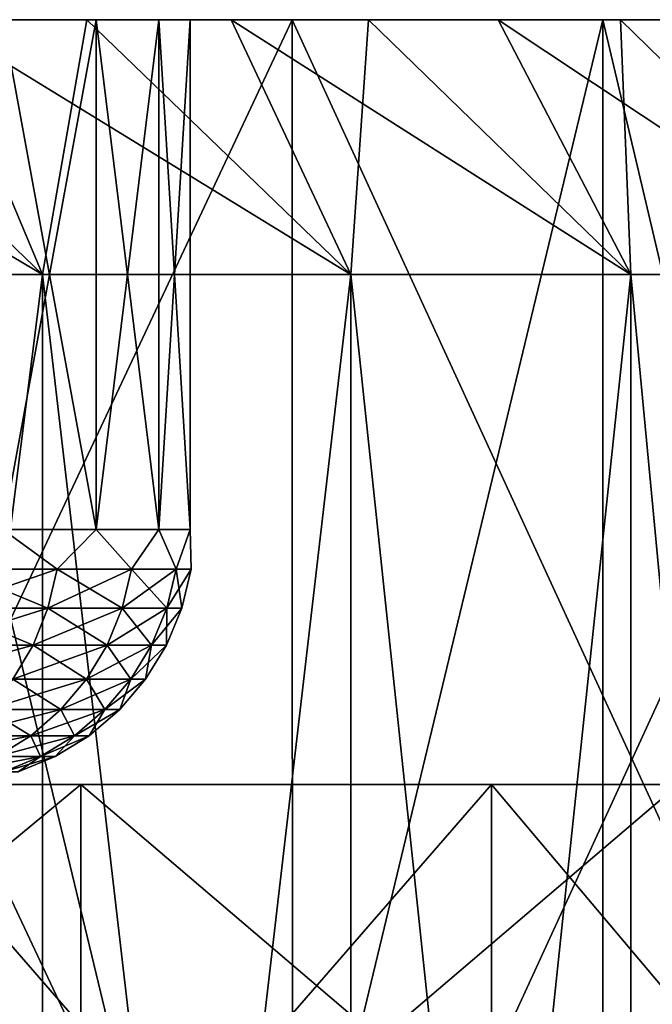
# Model space of a CAD drawing. Header units: metres. Extents: x -30 to 30, y -76 to 64.
# Tile 518 of 541: x 10.16 to 11.4, y 62.57 to 64.5. Entities that reach past the tile are written whole.
import ezdxf

# ---------------------------------------------------------------- set-up
doc = ezdxf.new("R2010")
doc.units = ezdxf.units.M
doc.layers.add('solid_508511', color=7, linetype='CONTINUOUS')

msp = doc.modelspace()

# ---------------------------------------------------------------- linework, layer by layer
at = {"layer": 'solid_508511'}
for points in [[(-11.301833, 64.5, -27.789719), (11.301833, 64.5, -27.789719), (9.856193, 64.5, -28.334702)], [(-0.732072, 64.5, -27.490252), (11.301833, 64.5, -27.789719), (-11.301833, 64.5, -27.789719)], [(11.301833, 64.5, 27.789719), (-11.301833, 64.5, 27.789719), (-9.856193, 64.5, 28.334702)], [(0.732072, 64.5, 27.490252), (-11.301833, 64.5, 27.789719), (11.301833, 64.5, 27.789719)], [(11.301833, 64.5, 27.789719), (-9.856193, 64.5, 28.334702), (9.856193, 64.5, 28.334702)], [(0.732072, 64.5, -27.490252), (11.301833, 64.5, -27.789719), (-0.732072, 64.5, -27.490252)], [(2.194193, 64.5, -27.412323), (11.301833, 64.5, -27.789719), (0.732072, 64.5, -27.490252)], [(0.732072, 64.5, 27.490252), (11.301833, 64.5, 27.789719), (12.717457, 64.5, 27.171053)], [(0.732072, 64.5, 27.490252), (12.717457, 64.5, 27.171053), (2.194193, 64.5, 27.412323)], [(3.649901, 64.5, -27.25671), (11.301833, 64.5, -27.789719), (2.194193, 64.5, -27.412323)], [(2.194193, 64.5, 27.412323), (12.717457, 64.5, 27.171053), (3.649901, 64.5, 27.25671)], [(3.649901, 64.5, -27.25671), (12.717457, 64.5, -27.171053), (11.301833, 64.5, -27.789719)], [(5.09545, 64.5, -27.023811), (12.717457, 64.5, -27.171053), (3.649901, 64.5, -27.25671)], [(3.649901, 64.5, 27.25671), (12.717457, 64.5, 27.171053), (5.09545, 64.5, 27.023811)], [(6.526494, 64.5, -26.714315), (12.717457, 64.5, -27.171053), (5.09545, 64.5, -27.023811)], [(5.09545, 64.5, 27.023811), (12.717457, 64.5, 27.171053), (14.099323, 64.5, 26.480352)], [(5.09545, 64.5, 27.023811), (14.099323, 64.5, 26.480352), (6.526494, 64.5, 26.714315)], [(6.526494, 64.5, -26.714315), (14.099323, 64.5, -26.480352), (12.717457, 64.5, -27.171053)], [(7.939019, 64.5, -26.329109), (14.099323, 64.5, -26.480352), (6.526494, 64.5, -26.714315)], [(6.526494, 64.5, 26.714315), (14.099323, 64.5, 26.480352), (7.939019, 64.5, 26.329109)], [(9.329168, 64.5, -25.869221), (14.099323, 64.5, -26.480352), (7.939019, 64.5, -26.329109)], [(7.939019, 64.5, 26.329109), (14.099323, 64.5, 26.480352), (15.443765, 64.5, 25.71945)], [(7.939019, 64.5, 26.329109), (15.443765, 64.5, 25.71945), (9.329168, 64.5, 25.869221)], [(9.329069, 61.599998, -25.869257), (10.692665, 61.599998, -25.336079), (9.329168, 64.5, -25.869221)], [(9.329069, 61.599998, 25.869257), (9.329168, 64.5, 25.869221), (10.692564, 64.5, 25.336121)], [(10.692665, 61.599998, 25.336079), (9.329069, 61.599998, 25.869257), (10.692564, 64.5, 25.336121)], [(9.329168, 64.5, -25.869221), (15.443765, 64.5, -25.71945), (14.099323, 64.5, -26.480352)], [(10.692564, 64.5, -25.336121), (15.443765, 64.5, -25.71945), (9.329168, 64.5, -25.869221)], [(9.329168, 64.5, 25.869221), (15.443765, 64.5, 25.71945), (10.692564, 64.5, 25.336121)], [(10.692665, 61.599998, -25.336079), (10.692564, 64.5, -25.336121), (9.329168, 64.5, -25.869221)], [(9.35881, 64.5, 9.022896), (9.545927, 64, 9.545957), (10.202615, 64, 8.840625)], [(9.35881, 64.5, 9.022896), (10.202615, 64, 8.840625), (9.682036, 64.5, 8.67515)], [(9.682037, 64.5, -8.675149), (10.202616, 64, -8.840624), (9.545927, 64, -9.545956)], [(9.682036, 64.5, 8.67515), (10.202615, 64, 8.840625), (9.992314, 64.5, 8.315867)], [(9.992315, 64.5, -8.315866), (10.202616, 64, -8.840624), (9.682037, 64.5, -8.675149)], [(9.856262, 58.5, -28.334681), (9.856193, 64.5, -28.334702), (11.301833, 64.5, -27.789719)], [(11.301826, 58.5, 27.789722), (11.301833, 64.5, 27.789719), (9.856193, 64.5, 28.334702)], [(9.856262, 58.5, 28.334681), (11.301826, 58.5, 27.789722), (9.856193, 64.5, 28.334702)], [(11.301826, 58.5, -27.789722), (9.856262, 58.5, -28.334681), (11.301833, 64.5, -27.789719)], [(9.992314, 64.5, 8.315867), (10.202615, 64, 8.840625), (10.807294, 64, 8.090265)], [(9.992314, 64.5, 8.315867), (10.807294, 64, 8.090265), (10.289382, 64.5, 7.945354)], [(10.124681, 64.5, 2.782222), (9.992314, 64.5, 8.315867), (10.289382, 64.5, 7.945354)], [(10.289383, 64.5, -7.945353), (10.202616, 64, -8.840624), (9.992315, 64.5, -8.315866)], [(10.124681, 64.5, -2.782222), (10.289383, 64.5, -7.945353), (9.992315, 64.5, -8.315866)], [(10.124661, 63.5, 2.782305), (10.124681, 64.5, 2.782222), (10.307918, 64.5, 1.999216)], [(10.307938, 63.5, 1.999106), (10.124661, 63.5, 2.782305), (10.307918, 64.5, 1.999216)], [(10.124661, 63.5, -2.782305), (10.307938, 63.5, -1.999106), (10.124681, 64.5, -2.782222)], [(10.124681, 64.5, -2.782222), (10.307918, 64.5, -1.999216), (10.289383, 64.5, -7.945353)], [(10.307918, 64.5, 1.999216), (10.124681, 64.5, 2.782222), (10.289382, 64.5, 7.945354)], [(10.307938, 63.5, -1.999106), (10.307918, 64.5, -1.999216), (10.124681, 64.5, -2.782222)], [(10.289383, 64.5, -7.945353), (10.807295, 64, -8.090265), (10.202616, 64, -8.840624)], [(10.289382, 64.5, 7.945354), (10.807294, 64, 8.090265), (10.572828, 64.5, 7.564075)], [(10.307918, 64.5, 1.999216), (10.289382, 64.5, 7.945354), (10.572828, 64.5, 7.564075)], [(10.572829, 64.5, -7.564074), (10.807295, 64, -8.090265), (10.289383, 64.5, -7.945353)], [(10.492293, 64.5, -0.402256), (10.572829, 64.5, -7.564074), (10.289383, 64.5, -7.945353)], [(10.430729, 64.5, -1.204106), (10.492293, 64.5, -0.402256), (10.289383, 64.5, -7.945353)], [(10.307918, 64.5, -1.999216), (10.430729, 64.5, -1.204106), (10.289383, 64.5, -7.945353)], [(10.430729, 64.5, 1.204106), (10.307918, 64.5, 1.999216), (10.572828, 64.5, 7.564075)], [(10.307938, 63.5, 1.999106), (10.307918, 64.5, 1.999216), (10.430729, 64.5, 1.204106)], [(10.430722, 63.5, -1.204176), (10.430729, 64.5, -1.204106), (10.307918, 64.5, -1.999216)], [(10.307938, 63.5, -1.999106), (10.430722, 63.5, -1.204176), (10.307918, 64.5, -1.999216)], [(10.430722, 63.5, 1.204176), (10.307938, 63.5, 1.999106), (10.430729, 64.5, 1.204106)], [(10.430722, 63.5, 1.204176), (10.430729, 64.5, 1.204106), (10.492293, 64.5, 0.402256)], [(10.492295, 63.5, 0.402179), (10.430722, 63.5, 1.204176), (10.492293, 64.5, 0.402256)], [(10.430722, 63.5, -1.204176), (10.492295, 63.5, -0.402179), (10.430729, 64.5, -1.204106)], [(10.492293, 64.5, 0.402256), (10.430729, 64.5, 1.204106), (10.572828, 64.5, 7.564075)], [(10.492295, 63.5, -0.402179), (10.492293, 64.5, -0.402256), (10.430729, 64.5, -1.204106)], [(10.492293, 64.5, -0.402256), (10.572828, 64.5, 7.564075), (10.572829, 64.5, -7.564074)], [(10.492293, 64.5, -0.402256), (10.492293, 64.5, 0.402256), (10.572828, 64.5, 7.564075)], [(10.492295, 63.5, 0.402179), (10.492293, 64.5, 0.402256), (10.492293, 64.5, -0.402256)], [(10.492295, 63.5, -0.402179), (10.492295, 63.5, 0.402179), (10.492293, 64.5, -0.402256)], [(10.572828, 64.5, 7.564075), (10.807294, 64, 8.090265), (11.356904, 64, 7.29868)], [(10.572828, 64.5, 7.564075), (11.356904, 64, 7.29868), (10.841972, 64.5, 7.172986)], [(10.572828, 64.5, 7.564075), (10.841972, 64.5, 7.172986), (10.572829, 64.5, -7.564074)], [(10.841973, 64.5, -7.172985), (10.807295, 64, -8.090265), (10.572829, 64.5, -7.564074)], [(10.841972, 64.5, 7.172986), (10.841973, 64.5, -7.172985), (10.572829, 64.5, -7.564074)], [(10.692564, 64.5, -25.336121), (16.747292, 64.5, -24.890324), (15.443765, 64.5, -25.71945)], [(12.025957, 64.5, -24.731081), (16.747292, 64.5, -24.890324), (10.692564, 64.5, -25.336121)], [(10.692564, 64.5, 25.336121), (15.443765, 64.5, 25.71945), (16.747292, 64.5, 24.890324)], [(10.692564, 64.5, 25.336121), (16.747292, 64.5, 24.890324), (12.025957, 64.5, 24.731081)], [(12.025951, 61.599998, -24.731083), (12.025957, 64.5, -24.731081), (10.692564, 64.5, -25.336121)], [(10.692665, 61.599998, -25.336079), (12.025951, 61.599998, -24.731083), (10.692564, 64.5, -25.336121)], [(10.692665, 61.599998, 25.336079), (10.692564, 64.5, 25.336121), (12.025957, 64.5, 24.731081)], [(12.025951, 61.599998, 24.731083), (10.692665, 61.599998, 25.336079), (12.025957, 64.5, 24.731081)], [(10.841973, 64.5, -7.172985), (11.356905, 64, -7.298678), (10.807295, 64, -8.090265)], [(10.841972, 64.5, 7.172986), (11.356904, 64, 7.29868), (11.096612, 64.5, 6.772384)], [(10.841972, 64.5, 7.172986), (11.096612, 64.5, 6.772384), (10.841973, 64.5, -7.172985)], [(11.096613, 64.5, -6.772382), (11.356905, 64, -7.298678), (10.841973, 64.5, -7.172985)], [(11.096612, 64.5, 6.772384), (11.096613, 64.5, -6.772382), (10.841973, 64.5, -7.172985)], [(11.096612, 64.5, 6.772384), (11.356904, 64, 7.29868), (11.848654, 64, 6.469884)], [(11.096612, 64.5, 6.772384), (11.848654, 64, 6.469884), (11.336617, 64.5, 6.362481)], [(11.096612, 64.5, 6.772384), (11.336617, 64.5, 6.362481), (11.096613, 64.5, -6.772382)], [(11.336617, 64.5, -6.36248), (11.356905, 64, -7.298678), (11.096613, 64.5, -6.772382)], [(11.336617, 64.5, 6.362481), (11.336617, 64.5, -6.36248), (11.096613, 64.5, -6.772382)], [(11.301826, 58.5, -27.789722), (11.301833, 64.5, -27.789719), (12.717457, 64.5, -27.171053)], [(12.71742, 58.5, -27.171074), (11.301826, 58.5, -27.789722), (12.717457, 64.5, -27.171053)], [(11.301826, 58.5, 27.789722), (12.71742, 58.5, 27.171074), (11.301833, 64.5, 27.789719)], [(12.71742, 58.5, 27.171074), (12.717457, 64.5, 27.171053), (11.301833, 64.5, 27.789719)], [(11.336617, 64.5, 6.362481), (11.848654, 64, 6.469884), (11.561492, 64.5, 5.944057)], [(11.336617, 64.5, -6.36248), (11.848655, 64, -6.469883), (11.356905, 64, -7.298678)], [(11.561493, 64.5, -5.944056), (11.848655, 64, -6.469883), (11.336617, 64.5, -6.36248)], [(11.561492, 64.5, 5.944057), (11.561493, 64.5, -5.944056), (11.336617, 64.5, -6.36248)], [(11.336617, 64.5, 6.362481), (11.561492, 64.5, 5.944057), (11.336617, 64.5, -6.36248)], [(10.202616, 58.799999, 8.840625), (10.202615, 64, 8.840625), (9.545927, 64, 9.545957)], [(9.545927, 58.799999, 9.545956), (10.202616, 58.799999, 8.840625), (9.545927, 64, 9.545957)], [(9.545927, 58.799999, -9.545956), (9.545927, 64, -9.545956), (10.202616, 64, -8.840624)], [(10.202615, 58.799999, -8.840625), (9.545927, 58.799999, -9.545956), (10.202616, 64, -8.840624)], [(10.807294, 58.799999, 8.090265), (10.807294, 64, 8.090265), (10.202615, 64, 8.840625)], [(10.202616, 58.799999, 8.840625), (10.807294, 58.799999, 8.090265), (10.202615, 64, 8.840625)], [(10.202615, 58.799999, -8.840625), (10.202616, 64, -8.840624), (10.807295, 64, -8.090265)], [(10.807294, 58.799999, -8.090265), (10.202615, 58.799999, -8.840625), (10.807295, 64, -8.090265)], [(11.356905, 58.799999, 7.298679), (11.356904, 64, 7.29868), (10.807294, 64, 8.090265)], [(10.807294, 58.799999, 8.090265), (11.356905, 58.799999, 7.298679), (10.807294, 64, 8.090265)], [(10.807294, 58.799999, -8.090265), (10.807295, 64, -8.090265), (11.356905, 64, -7.298678)], [(11.356905, 58.799999, -7.298679), (10.807294, 58.799999, -8.090265), (11.356905, 64, -7.298678)], [(11.848654, 58.799999, 6.469883), (11.848654, 64, 6.469884), (11.356904, 64, 7.29868)], [(11.356905, 58.799999, 7.298679), (11.848654, 58.799999, 6.469883), (11.356904, 64, 7.29868)], [(11.356905, 58.799999, -7.298679), (11.356905, 64, -7.298678), (11.848655, 64, -6.469883)], [(11.848654, 58.799999, -6.469884), (11.356905, 58.799999, -7.298679), (11.848655, 64, -6.469883)], [(10.230837, 63.422405, 2.335122), (10.027725, 63.422405, 3.093144), (10.124661, 63.5, 2.782305)], [(10.027725, 63.422405, -3.093144), (10.230837, 63.422405, -2.335122), (10.124661, 63.5, -2.782305)], [(10.230837, 63.422405, 2.335122), (10.124661, 63.5, 2.782305), (10.307938, 63.5, 1.999106)], [(10.230837, 63.422405, -2.335122), (10.307938, 63.5, -1.999106), (10.124661, 63.5, -2.782305)], [(10.376734, 63.422405, 1.564041), (10.230837, 63.422405, 2.335122), (10.307938, 63.5, 1.999106)], [(10.230837, 63.422405, -2.335122), (10.376734, 63.422405, -1.564041), (10.307938, 63.5, -1.999106)], [(10.376734, 63.422405, 1.564041), (10.307938, 63.5, 1.999106), (10.430722, 63.5, 1.204176)], [(10.376734, 63.422405, -1.564041), (10.430722, 63.5, -1.204176), (10.307938, 63.5, -1.999106)], [(10.464599, 63.422405, 0.784213), (10.376734, 63.422405, 1.564041), (10.430722, 63.5, 1.204176)], [(10.376734, 63.422405, -1.564041), (10.464599, 63.422405, -0.784213), (10.430722, 63.5, -1.204176)], [(10.464599, 63.422405, 0.784213), (10.430722, 63.5, 1.204176), (10.492295, 63.5, 0.402179)], [(10.464599, 63.422405, -0.784213), (10.492295, 63.5, -0.402179), (10.430722, 63.5, -1.204176)], [(10.493942, 63.422405), (10.464599, 63.422405, 0.784213), (10.492295, 63.5, 0.402179)], [(10.464599, 63.422405, -0.784213), (10.493942, 63.422405), (10.492295, 63.5, -0.402179)], [(10.493942, 63.422405), (10.492295, 63.5, 0.402179), (10.492295, 63.5, -0.402179)], [(10.010292, 63.346016, 3.087766), (10.027725, 63.422405, 3.093144), (10.230837, 63.422405, 2.335122)], [(10.21305, 63.346016, 2.331062), (10.010292, 63.346016, 3.087766), (10.230837, 63.422405, 2.335122)], [(10.010292, 63.346016, -3.087766), (10.21305, 63.346016, -2.331062), (10.027725, 63.422405, -3.093144)], [(10.21305, 63.346016, -2.331062), (10.230837, 63.422405, -2.335122), (10.027725, 63.422405, -3.093144)], [(10.21305, 63.346016, 2.331062), (10.230837, 63.422405, 2.335122), (10.376734, 63.422405, 1.564041)], [(10.358693, 63.346016, 1.561322), (10.21305, 63.346016, 2.331062), (10.376734, 63.422405, 1.564041)], [(10.21305, 63.346016, -2.331062), (10.358693, 63.346016, -1.561322), (10.230837, 63.422405, -2.335122)], [(10.358693, 63.346016, -1.561322), (10.376734, 63.422405, -1.564041), (10.230837, 63.422405, -2.335122)], [(10.358693, 63.346016, 1.561322), (10.376734, 63.422405, 1.564041), (10.464599, 63.422405, 0.784213)], [(10.446405, 63.346016, 0.78285), (10.358693, 63.346016, 1.561322), (10.464599, 63.422405, 0.784213)], [(10.358693, 63.346016, -1.561322), (10.446405, 63.346016, -0.78285), (10.376734, 63.422405, -1.564041)], [(10.446405, 63.346016, -0.78285), (10.464599, 63.422405, -0.784213), (10.376734, 63.422405, -1.564041)], [(10.446405, 63.346016, 0.78285), (10.464599, 63.422405, 0.784213), (10.493942, 63.422405)], [(10.475698, 63.346016), (10.446405, 63.346016, 0.78285), (10.493942, 63.422405)], [(10.446405, 63.346016, -0.78285), (10.475698, 63.346016), (10.464599, 63.422405, -0.784213)], [(10.475698, 63.346016), (10.493942, 63.422405), (10.464599, 63.422405, -0.784213)], [(9.981643, 63.273426, 3.078929), (10.010292, 63.346016, 3.087766), (10.21305, 63.346016, 2.331062)], [(10.183821, 63.273426, 2.324391), (9.981643, 63.273426, 3.078929), (10.21305, 63.346016, 2.331062)], [(9.981643, 63.273426, -3.078929), (10.183821, 63.273426, -2.324391), (10.010292, 63.346016, -3.087766)], [(10.183821, 63.273426, -2.324391), (10.21305, 63.346016, -2.331062), (10.010292, 63.346016, -3.087766)], [(10.183821, 63.273426, 2.324391), (10.21305, 63.346016, 2.331062), (10.358693, 63.346016, 1.561322)], [(10.329047, 63.273426, 1.556853), (10.183821, 63.273426, 2.324391), (10.358693, 63.346016, 1.561322)], [(10.183821, 63.273426, -2.324391), (10.329047, 63.273426, -1.556853), (10.21305, 63.346016, -2.331062)], [(10.329047, 63.273426, -1.556853), (10.358693, 63.346016, -1.561322), (10.21305, 63.346016, -2.331062)], [(10.329047, 63.273426, 1.556853), (10.358693, 63.346016, 1.561322), (10.446405, 63.346016, 0.78285)], [(10.416509, 63.273426, 0.780609), (10.329047, 63.273426, 1.556853), (10.446405, 63.346016, 0.78285)], [(10.329047, 63.273426, -1.556853), (10.416509, 63.273426, -0.780609), (10.358693, 63.346016, -1.561322)], [(10.416509, 63.273426, -0.780609), (10.446405, 63.346016, -0.78285), (10.358693, 63.346016, -1.561322)], [(10.416509, 63.273426, 0.780609), (10.446405, 63.346016, 0.78285), (10.475698, 63.346016)], [(10.445717, 63.273426), (10.416509, 63.273426, 0.780609), (10.475698, 63.346016)], [(10.416509, 63.273426, -0.780609), (10.445717, 63.273426), (10.446405, 63.346016, -0.78285)], [(10.445717, 63.273426), (10.475698, 63.346016), (10.446405, 63.346016, -0.78285)], [(9.942486, 63.206425, 3.066851), (9.981643, 63.273426, 3.078929), (10.183821, 63.273426, 2.324391)], [(10.14387, 63.206425, 2.315272), (9.942486, 63.206425, 3.066851), (10.183821, 63.273426, 2.324391)], [(10.14387, 63.206425, -2.315272), (10.183821, 63.273426, -2.324391), (9.981643, 63.273426, -3.078929)], [(10.14387, 63.206425, 2.315272), (10.183821, 63.273426, 2.324391), (10.329047, 63.273426, 1.556853)], [(10.288527, 63.206425, 1.550746), (10.14387, 63.206425, 2.315272), (10.329047, 63.273426, 1.556853)], [(10.14387, 63.206425, -2.315272), (10.288527, 63.206425, -1.550746), (10.183821, 63.273426, -2.324391)], [(10.288527, 63.206425, -1.550746), (10.329047, 63.273426, -1.556853), (10.183821, 63.273426, -2.324391)], [(10.288527, 63.206425, 1.550746), (10.329047, 63.273426, 1.556853), (10.416509, 63.273426, 0.780609)], [(10.375646, 63.206425, 0.777547), (10.288527, 63.206425, 1.550746), (10.416509, 63.273426, 0.780609)], [(10.288527, 63.206425, -1.550746), (10.375646, 63.206425, -0.777547), (10.329047, 63.273426, -1.556853)], [(10.375646, 63.206425, -0.777547), (10.416509, 63.273426, -0.780609), (10.329047, 63.273426, -1.556853)], [(10.375646, 63.206425, 0.777547), (10.416509, 63.273426, 0.780609), (10.445717, 63.273426)], [(10.404739, 63.206425), (10.375646, 63.206425, 0.777547), (10.445717, 63.273426)], [(10.375646, 63.206425, -0.777547), (10.404739, 63.206425), (10.416509, 63.273426, -0.780609)], [(10.404739, 63.206425), (10.445717, 63.273426), (10.416509, 63.273426, -0.780609)], [(10.094185, 63.146667, 2.303932), (10.14387, 63.206425, 2.315272), (10.288527, 63.206425, 1.550746)], [(10.238132, 63.146667, 1.54315), (10.094185, 63.146667, 2.303932), (10.288527, 63.206425, 1.550746)], [(10.094185, 63.146667, -2.303932), (10.238132, 63.146667, -1.54315), (10.14387, 63.206425, -2.315272)], [(10.238132, 63.146667, -1.54315), (10.288527, 63.206425, -1.550746), (10.14387, 63.206425, -2.315272)], [(10.238132, 63.146667, 1.54315), (10.288527, 63.206425, 1.550746), (10.375646, 63.206425, 0.777547)], [(10.324824, 63.146667, 0.773739), (10.238132, 63.146667, 1.54315), (10.375646, 63.206425, 0.777547)], [(10.238132, 63.146667, -1.54315), (10.324824, 63.146667, -0.773739), (10.288527, 63.206425, -1.550746)], [(10.324824, 63.146667, -0.773739), (10.375646, 63.206425, -0.777547), (10.288527, 63.206425, -1.550746)], [(10.324824, 63.146667, 0.773739), (10.375646, 63.206425, 0.777547), (10.404739, 63.206425)], [(10.353775, 63.146667), (10.324824, 63.146667, 0.773739), (10.404739, 63.206425)], [(10.324824, 63.146667, -0.773739), (10.353775, 63.146667), (10.375646, 63.206425, -0.777547)], [(10.353775, 63.146667), (10.404739, 63.206425), (10.375646, 63.206425, -0.777547)], [(10.035989, 63.095631, 2.290649), (10.094185, 63.146667, 2.303932), (10.238132, 63.146667, 1.54315)], [(10.179107, 63.095631, 1.534253), (10.035989, 63.095631, 2.290649), (10.238132, 63.146667, 1.54315)], [(10.035989, 63.095631, -2.290649), (10.179107, 63.095631, -1.534253), (10.094185, 63.146667, -2.303932)], [(10.179107, 63.095631, -1.534253), (10.238132, 63.146667, -1.54315), (10.094185, 63.146667, -2.303932)], [(10.179107, 63.095631, 1.534253), (10.238132, 63.146667, 1.54315), (10.324824, 63.146667, 0.773739)], [(10.265299, 63.095631, 0.769278), (10.179107, 63.095631, 1.534253), (10.324824, 63.146667, 0.773739)], [(10.179107, 63.095631, -1.534253), (10.265299, 63.095631, -0.769278), (10.238132, 63.146667, -1.54315)], [(10.265299, 63.095631, -0.769278), (10.324824, 63.146667, -0.773739), (10.238132, 63.146667, -1.54315)], [(10.265299, 63.095631, 0.769278), (10.324824, 63.146667, 0.773739), (10.353775, 63.146667)], [(10.294084, 63.095631), (10.265299, 63.095631, 0.769278), (10.353775, 63.146667)], [(10.265299, 63.095631, -0.769278), (10.294084, 63.095631), (10.324824, 63.146667, -0.773739)], [(10.294084, 63.095631), (10.353775, 63.146667), (10.324824, 63.146667, -0.773739)], [(9.970719, 63.054569, 2.275752), (10.035989, 63.095631, 2.290649), (10.179107, 63.095631, 1.534253)], [(10.112906, 63.054569, 1.524275), (9.970719, 63.054569, 2.275752), (10.179107, 63.095631, 1.534253)], [(10.112906, 63.054569, -1.524275), (10.179107, 63.095631, -1.534253), (10.035989, 63.095631, -2.290649)], [(10.112906, 63.054569, 1.524275), (10.179107, 63.095631, 1.534253), (10.265299, 63.095631, 0.769278)], [(10.198538, 63.054569, 0.764275), (10.112906, 63.054569, 1.524275), (10.265299, 63.095631, 0.769278)], [(10.112906, 63.054569, -1.524275), (10.198538, 63.054569, -0.764275), (10.179107, 63.095631, -1.534253)], [(10.198538, 63.054569, -0.764275), (10.265299, 63.095631, -0.769278), (10.179107, 63.095631, -1.534253)], [(10.198538, 63.054569, 0.764275), (10.265299, 63.095631, 0.769278), (10.294084, 63.095631)], [(10.227136, 63.054569), (10.198538, 63.054569, 0.764275), (10.294084, 63.095631)], [(10.198538, 63.054569, -0.764275), (10.227136, 63.054569), (10.265299, 63.095631, -0.769278)], [(10.227136, 63.054569), (10.294084, 63.095631), (10.265299, 63.095631, -0.769278)], [(10.041165, 63.024494, 1.513462), (10.112906, 63.054569, 1.524275), (10.198538, 63.054569, 0.764275)], [(10.126189, 63.024494, 0.758853), (10.041165, 63.024494, 1.513462), (10.198538, 63.054569, 0.764275)], [(10.126189, 63.024494, -0.758853), (10.198538, 63.054569, -0.764275), (10.112906, 63.054569, -1.524275)], [(10.126189, 63.024494, 0.758853), (10.198538, 63.054569, 0.764275), (10.227136, 63.054569)], [(10.154583, 63.024494), (10.126189, 63.024494, 0.758853), (10.227136, 63.054569)], [(10.126189, 63.024494, -0.758853), (10.154583, 63.024494), (10.198538, 63.054569, -0.764275)], [(10.154583, 63.024494), (10.227136, 63.054569), (10.198538, 63.054569, -0.764275)], [(7.832295, 63, 21.51895), (9.866216, 63, 21.603708), (11.08324, 63, 21.005337)], [(9.070211, 63, 21.027149), (7.832295, 63, 21.51895), (11.08324, 63, 21.005337)], [(9.070211, 63, -21.027149), (11.08324, 63, -21.005337), (9.866216, 63, -21.603708)], [(9.070211, 63, -21.027149), (10.277478, 63, -20.464201), (11.08324, 63, -21.005337)], [(10.277478, 63, 20.464201), (9.070211, 63, 21.027149), (11.08324, 63, 21.005337)], [(9.070211, 62, 21.027149), (9.070211, 63, 21.027149), (10.277478, 63, 20.464201)], [(9.070211, 62, 21.027149), (10.277478, 63, 20.464201), (10.277478, 62, 20.464201)], [(10.277478, 62, -20.464201), (10.277478, 63, -20.464201), (9.070211, 63, -21.027149)], [(9.070211, 62, -21.027149), (10.277478, 62, -20.464201), (9.070211, 63, -21.027149)], [(9.866107, 61.599998, -21.60376), (9.866216, 63, -21.603708), (11.08324, 63, -21.005337)], [(11.083349, 61.599998, -21.005281), (9.866107, 61.599998, -21.60376), (11.08324, 63, -21.005337)], [(9.866107, 61.599998, 21.60376), (11.083349, 61.599998, 21.005281), (9.866216, 63, 21.603708)], [(11.083349, 61.599998, 21.005281), (11.08324, 63, 21.005337), (9.866216, 63, 21.603708)], [(10.277478, 63, -20.464201), (12.264444, 63, -20.338287), (11.08324, 63, -21.005337)], [(10.277478, 63, -20.464201), (11.450064, 63, -19.831945), (12.264444, 63, -20.338287)], [(10.277478, 63, 20.464201), (11.08324, 63, 21.005337), (12.264444, 63, 20.338287)], [(11.450064, 63, 19.831945), (10.277478, 63, 20.464201), (12.264444, 63, 20.338287)], [(10.277478, 62, 20.464201), (10.277478, 63, 20.464201), (11.450064, 63, 19.831945)], [(10.277478, 62, 20.464201), (11.450064, 63, 19.831945), (11.450064, 62, 19.831945)], [(11.450064, 62, -19.831945), (11.450064, 63, -19.831945), (10.277478, 63, -20.464201)], [(10.277478, 62, -20.464201), (11.450064, 62, -19.831945), (10.277478, 63, -20.464201)], [(11.083349, 61.599998, -21.005281), (11.08324, 63, -21.005337), (12.264444, 63, -20.338287)], [(12.26444, 61.599998, 20.338289), (12.264444, 63, 20.338287), (11.08324, 63, 21.005337)], [(11.083349, 61.599998, 21.005281), (12.26444, 61.599998, 20.338289), (11.08324, 63, 21.005337)], [(12.26444, 61.599998, -20.338289), (11.083349, 61.599998, -21.005281), (12.264444, 63, -20.338287)]]:
    msp.add_3dface(points, dxfattribs=at)

doc.saveas('drawing.dxf')
